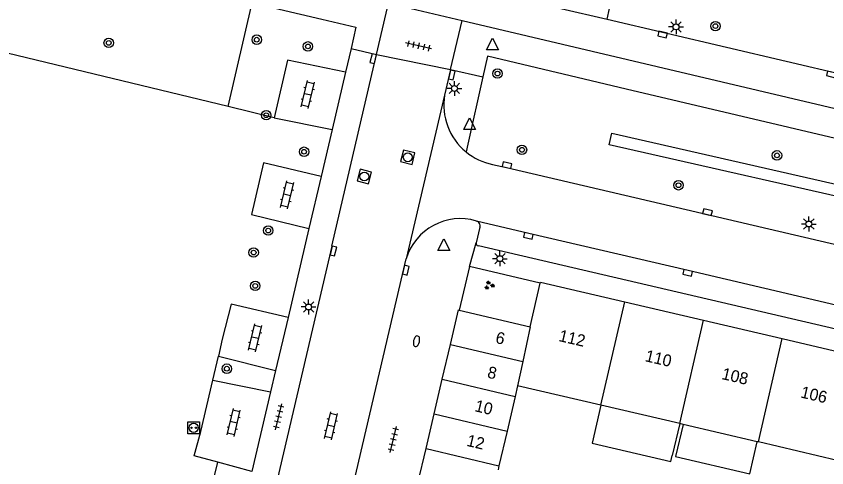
# Model space of a CAD drawing. Extents: x 128999 to 131010, y 395498 to 399007.
# Drawn here: x 130413.4 to 130481.9, y 398529.4 to 398567.5 of the extents above; entities that cross this region are included whole.
import ezdxf

# ---------------------------------------------------------------- set-up
doc = ezdxf.new("R2010")
doc.units = 0
for name, color, linetype in [('gg-anno-huisnummerreeks BGT', 7, 'Continuous'), ('gg-bbg-bijgebouw', 7, 'Continuous'), ('gg-bbg-gedigitaliseerde bebouwing', 7, 'Continuous'), ('gg-bbg-gedigitaliseerde bijgebouw', 7, 'Continuous'), ('gg-bbg-hoofdgebouw', 7, 'Continuous'), ('gg-bbg-luifel en loopbrug', 7, 'Continuous'), ('gg-bbg-tussenscheiding', 7, 'Continuous'), ('gg-knt-verharding', 7, 'Continuous'), ('gg-knt-verharding nz', 7, 'Continuous'), ('gt-grn-groengrens', 7, 'Continuous'), ('gt-grn-weggrens', 7, 'Continuous'), ('gt-symb-boom', 7, 'Continuous'), ('gt-symb-brandkraan', 7, 'Continuous'), ('gt-symb-groenvak', 7, 'Continuous'), ('gt-symb-klinker verharding', 7, 'Continuous'), ('gt-symb-kolk', 7, 'Continuous'), ('gt-symb-laadpunt elektrisch vervoer', 7, 'Continuous'), ('gt-symb-lichtmast', 7, 'Continuous'), ('gt-symb-rioolschacht', 7, 'Continuous'), ('gt-symb-tegel verharding', 7, 'Continuous'), ('gt-symb-waterafsluiter', 7, 'Continuous')]:
    doc.layers.add(name, color=color, linetype=linetype)

# ---------------------------------------------------------------- blocks, each defined once
blk = doc.blocks.new('gt0-BOOM')
at = {"layer": 'gt-symb-boom'}
for radius in [0.4, 0.2]:
    blk.add_circle((0, 0), radius, dxfattribs=at)
blk = doc.blocks.new('gt0-KL1')
at = {"layer": 'gt-symb-klinker verharding'}
for p, q in [((-1.15, 0.3), (1.15, 0.3)), ((-1, -0.3), (-1, 0.3)), ((-0.5, 0.3), (-0.5, 0.45)), ((0, -0.3), (0, 0.3)), ((0.5, 0.3), (0.5, 0.45)), ((1, -0.3), (1, 0.3)), ((-1.15, -0.3), (1.15, -0.3)), ((-0.5, -0.45), (-0.5, -0.3)), ((0.5, -0.45), (0.5, -0.3))]:
    blk.add_line(p, q, dxfattribs=at)
blk = doc.blocks.new('gt0-KOLK')
at = {"layer": 'gt-symb-kolk'}
blk.add_lwpolyline([(0, 0), (0.375, 0), (0.375, 0.4), (-0.375, 0.4), (-0.375, 0), (0, 0)], dxfattribs=at)
blk = doc.blocks.new('gt0-RS')
at = {"layer": 'gt-symb-rioolschacht'}
blk.add_lwpolyline([(-0.5, -0.5), (0.5, -0.5), (0.5, 0.5), (-0.5, 0.5)], close=True, dxfattribs=at)
blk.add_circle((0, 0), 0.375, dxfattribs=at)
blk = doc.blocks.new('gt0-WAFSL')
at = {"layer": 'gt-symb-waterafsluiter'}
for p, q in [((-0.5, -0.333), (0, 0.667)), ((0, 0.667), (0.5, -0.333)), ((0.5, -0.333), (-0.5, -0.333))]:
    blk.add_line(p, q, dxfattribs=at)
blk = doc.blocks.new('gt0-GRVAK')
at = {"layer": 'gt-symb-groenvak'}
for p, q in [((-0.11, 0.189), (-0.228, 0.24)), ((-0.182, 0.153), (0.088, 0.153)), ((-0.091, 0.211), (-0.156, 0.322)), ((-0.047, 0.214), (-0.047, 0.393)), ((-0.004, 0.211), (0.061, 0.322)), ((0.015, 0.189), (0.133, 0.24)), ((0.262, -0.052), (0.197, 0.059)), ((0.305, -0.049), (0.305, 0.13)), ((0.349, -0.052), (0.414, 0.059)), ((-0.245, -0.228), (-0.363, -0.177)), ((-0.318, -0.264), (-0.047, -0.264)), ((-0.226, -0.206), (-0.291, -0.095)), ((-0.183, -0.203), (-0.183, -0.024)), ((-0.139, -0.206), (-0.074, -0.095)), ((-0.12, -0.228), (-0.002, -0.177)), ((0.243, -0.074), (0.125, -0.023)), ((0.17, -0.11), (0.441, -0.11)), ((0.368, -0.074), (0.486, -0.023))]:
    blk.add_line(p, q, dxfattribs=at)
blk = doc.blocks.new('gt0-LMAST')
at = {"layer": 'gt-symb-lichtmast'}
for p, q in [((-0.182, 0.173), (-0.447, 0.438)), ((-0.005, 0.246), (-0.005, 0.621)), ((0.172, 0.173), (0.437, 0.438)), ((-0.255, -0.004), (-0.63, -0.004)), ((-0.182, -0.181), (-0.447, -0.446)), ((-0.005, -0.254), (-0.005, -0.629)), ((0.437, -0.446), (0.172, -0.181)), ((0.245, -0.004), (0.62, -0.004))]:
    blk.add_line(p, q, dxfattribs=at)
blk.add_circle((-0.005, -0.004), 0.25, dxfattribs=at)
blk = doc.blocks.new('gt0-LEV')
at = {"layer": 'gt-symb-laadpunt elektrisch vervoer'}
blk.add_lwpolyline([(-0.486, 0.501), (0.486, 0.501), (0.486, -0.499), (-0.486, -0.499)], close=True, dxfattribs=at)
for centre, radius in [((0, 0), 0.393), ((-0.186, 0), 0.0566), ((0.186, 0), 0.0566)]:
    blk.add_circle(centre, radius, dxfattribs=at)
blk = doc.blocks.new('gt0-TEG1')
at = {"layer": 'gt-symb-tegel verharding'}
for p, q in [((-1.125, 0), (1.125, 0)), ((-0.9, -0.25), (-0.9, 0.25)), ((-0.45, -0.25), (-0.45, 0.25)), ((0, -0.25), (0, 0.25)), ((0.45, -0.25), (0.45, 0.25)), ((0.9, -0.25), (0.9, 0.25))]:
    blk.add_line(p, q, dxfattribs=at)
blk = doc.blocks.new('gt0-BR')
at = {"layer": 'gt-symb-brandkraan'}
for centre, radius, start, end in [((-0.244, 0), 0.206, 107.56694, 252.43307), ((0.599, -2.664), 3, 106.89205, 107.56694), ((0, -0.691), 0.938, 73.10799, 106.89205), ((-0.599, -2.664), 3, 72.43309, 73.10799), ((0.244, 0), 0.206, 287.56695, 72.43309), ((0.599, 2.664), 3, 252.43307, 253.10797), ((0, 0.691), 0.938, 253.10797, 286.89206), ((-0.599, 2.664), 3, 286.89206, 287.56695)]:
    blk.add_arc(centre, radius, start, end, dxfattribs=at)

msp = doc.modelspace()

# ---------------------------------------------------------------- linework, layer by layer
at = {"layer": 'gg-bbg-bijgebouw'}
for p, q in [((130450.838, 398542.696), (130456.84, 398541.29)), ((130449.404, 398536.851), (130450.092, 398539.781)), ((130448.716, 398533.921), (130449.404, 398536.851)), ((130448.028, 398530.991), (130448.716, 398533.921))]:
    msp.add_line(p, q, dxfattribs=at)
for points in [[(130450.092, 398539.781), (130450.78, 398542.71), (130450.838, 398542.696)], [(130448.389, 398527.817), (130447.34, 398528.061), (130448.028, 398530.991)]]:
    msp.add_lwpolyline(points, dxfattribs=at)
at = {"layer": 'gg-bbg-gedigitaliseerde bebouwing'}
for p, q in [((130462.82, 398534.66), (130455.77, 398536.304)), ((130469.485, 398533.106), (130462.82, 398534.66)), ((130469.768, 398533.04), (130469.485, 398533.106)), ((130476.044, 398531.576), (130469.768, 398533.04)), ((130476.147, 398531.552), (130476.044, 398531.576)), ((130482.817, 398529.997), (130476.147, 398531.552))]:
    msp.add_line(p, q, dxfattribs=at)
at = {"layer": 'gg-bbg-gedigitaliseerde bijgebouw'}
for p, q in [((130455.77, 398536.304), (130455.561, 398535.406)), ((130455.561, 398535.406), (130454.879, 398532.475)), ((130454.879, 398532.475), (130454.197, 398529.543)), ((130454.197, 398529.543), (130454.114, 398529.185))]:
    msp.add_line(p, q, dxfattribs=at)
at = {"layer": 'gg-bbg-hoofdgebouw'}
for p, q in [((130456.84, 398541.29), (130457.694, 398544.991)), ((130464.839, 398543.398), (130471.505, 398541.844)), ((130471.505, 398541.844), (130478.147, 398540.296)), ((130478.147, 398540.296), (130484.863, 398538.73))]:
    msp.add_line(p, q, dxfattribs=at)
msp.add_lwpolyline([(130457.694, 398544.991), (130457.71, 398545.06), (130464.839, 398543.398)], dxfattribs=at)
at = {"layer": 'gg-bbg-luifel en loopbrug'}
msp.add_line((130469.485, 398533.106), (130468.854, 398530.398), dxfattribs=at)
for points in [[(130462.82, 398534.66), (130462.07, 398531.443), (130468.735, 398529.889), (130468.854, 398530.398)], [(130469.768, 398533.04), (130469.136, 398530.332), (130475.424, 398528.866), (130476.044, 398531.576)]]:
    msp.add_lwpolyline(points, dxfattribs=at)
at = {"layer": 'gg-bbg-tussenscheiding'}
for p, q in [((130462.82, 398534.66), (130464.839, 398543.398)), ((130469.485, 398533.106), (130471.505, 398541.844)), ((130456.84, 398541.29), (130456.208, 398538.346)), ((130450.092, 398539.781), (130456.208, 398538.346)), ((130476.147, 398531.552), (130478.147, 398540.296)), ((130456.208, 398538.346), (130455.77, 398536.304)), ((130449.404, 398536.851), (130455.561, 398535.406)), ((130448.716, 398533.921), (130454.879, 398532.475)), ((130448.028, 398530.991), (130454.197, 398529.543))]:
    msp.add_line(p, q, dxfattribs=at)
at = {"layer": 'gg-knt-verharding'}
for p, q in [((130440.481, 398572.685), (130463.345, 398567.296)), ((130463.345, 398567.296), (130464.541, 398572.853)), ((130433.328, 398568.689), (130439.217, 398567.305)), ((130444.846, 398568.661), (130451.07, 398567.193)), ((130463.345, 398567.296), (130521.3, 398553.666)), ((130441.678, 398564.821), (130441.213, 398562.814)), ((130440.065, 398548.117), (130443.836, 398564.322)), ((130443.836, 398564.322), (130450.101, 398563.029)), ((130441.213, 398562.814), (130440.079, 398557.977)), ((130450.101, 398563.029), (130449.594, 398560.881)), ((130452.829, 398562.418), (130451.554, 398556.723)), ((130435.188, 398558.963), (130440.079, 398557.977)), ((130440.079, 398557.977), (130439.147, 398554)), ((130451.554, 398556.723), (130451.409, 398556.075)), ((130439.147, 398554), (130438.113, 398549.591)), ((130438.113, 398549.591), (130436.354, 398542.086)), ((130452.583, 398549.701), (130452.264, 398548.392)), ((130440.065, 398548.117), (130435.465, 398528.476)), ((130562.566, 398522.451), (130452.452, 398548.124)), ((130440.809, 398523.454), (130446.342, 398547.047)), ((130451.7, 398546.374), (130450.838, 398542.696)), ((130457.694, 398544.991), (130451.7, 398546.374)), ((130436.354, 398542.086), (130435.302, 398537.6)), ((130430.782, 398540.255), (130430.457, 398538.799)), ((130430.457, 398538.799), (130435.302, 398537.6)), ((130435.302, 398537.6), (130434.879, 398535.795)), ((130429.979, 398536.769), (130434.879, 398535.795)), ((130434.879, 398535.795), (130433.299, 398529.058)), ((130433.299, 398529.058), (130430.4, 398529.837))]:
    msp.add_line(p, q, dxfattribs=at)
for points in [[(130439.217, 398567.305), (130442.096, 398566.628), (130441.678, 398564.821)], [(130451.07, 398567.193), (130537.03, 398546.93), (130653.387, 398519.64), (130660.012, 398518.041)], [(130441.213, 398562.814), (130436.308, 398563.817), (130435.188, 398558.963)], [(130518.59, 398540.414), (130520.488, 398548.302), (130464.957, 398561.375), (130453.223, 398564.175), (130452.829, 398562.418)], [(130439.147, 398554), (130434.268, 398555.159), (130433.264, 398550.79), (130438.113, 398549.591)], [(130453.648, 398555.014), (130454.841, 398554.753), (130515.277, 398540.637), (130518.416, 398539.916)], [(130436.354, 398542.086), (130431.54, 398543.2), (130430.782, 398540.255)], [(130430.4, 398529.837), (130428.4, 398530.374), (130428.968, 398532.445), (130429.979, 398536.769)]]:
    msp.add_lwpolyline(points, dxfattribs=at)
for centre, radius, start, end in [((130454.667, 398560.051), 5.14, 170.70647, 230.67191), ((130454.66, 398560.042), 5.128, 230.66637, 258.62368), ((130450.912, 398545.653), 4.778, 73.35116, 163.04189), ((130452.171, 398549.817), 0.428, 344.25989, 75.09007), ((130452.476, 398548.341), 0.218, 166.36021, 263.73854)]:
    msp.add_arc(centre, radius, start, end, dxfattribs=at)
at = {"layer": 'gg-knt-verharding nz'}
msp.add_lwpolyline([(130517.256, 398535.066), (130503.099, 398538.333), (130470.206, 398546.04), (130456.724, 398549.178), (130452.281, 398550.231)], dxfattribs=at)
at = {"layer": 'gt-grn-groengrens'}
for p, q in [((130431.299, 398559.901), (130433.328, 398568.689)), ((130431.299, 398559.901), (130410.604, 398564.89)), ((130435.188, 398558.963), (130431.299, 398559.901)), ((130429.979, 398536.769), (130430.457, 398538.799)), ((130417.869, 398476.382), (130430.4, 398529.837))]:
    msp.add_line(p, q, dxfattribs=at)
msp.add_lwpolyline([(130463.53, 398556.686), (130463.752, 398557.661), (130488.129, 398552.114), (130487.907, 398551.139), (130463.53, 398556.686)], dxfattribs=at)
at = {"layer": 'gt-grn-weggrens'}
for p, q in [((130443.836, 398564.322), (130444.846, 398568.661)), ((130450.101, 398563.029), (130451.07, 398567.193)), ((130441.678, 398564.821), (130443.836, 398564.322)), ((130450.101, 398563.029), (130452.829, 398562.418)), ((130449.594, 398560.881), (130446.342, 398547.047)), ((130451.7, 398546.374), (130452.264, 398548.392))]:
    msp.add_line(p, q, dxfattribs=at)

# ---------------------------------------------------------------- block references
at = {"layer": 'gt-symb-boom'}
for p in [(130472.507, 398566.707), (130433.704, 398565.563), (130421.182, 398565.294), (130454.072, 398562.695), (130434.505, 398559.178), (130437.708, 398556.092), (130456.142, 398556.25), (130477.715, 398555.784), (130469.383, 398553.252), (130434.677, 398549.429), (130433.442, 398547.567), (130433.577, 398544.751), (130431.174, 398537.747)]:
    msp.add_blockref('gt0-BOOM', p, dxfattribs=at)
at = {"layer": 'gt-symb-boom', "rotation": 168.46537934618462}
msp.add_blockref('gt0-BOOM', (130438.035, 398564.995), dxfattribs=at)
at = {"layer": 'gt-symb-brandkraan', "rotation": 76.82507339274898}
msp.add_blockref('gt0-BR', (130447.219, 398540.069), dxfattribs=at)
at = {"layer": 'gt-symb-groenvak'}
msp.add_blockref('gt0-GRVAK', (130453.365, 398544.793), dxfattribs=at)
at = {"layer": 'gt-symb-klinker verharding'}
for p, rotation in [((130438.026, 398560.928), 76.82507339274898), ((130436.28, 398552.438), 76.82507339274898), ((130433.571, 398540.354), 76.82507339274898), ((130431.754, 398533.201), 76.82507339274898), ((130439.995, 398532.909), 76.82507339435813)]:
    msp.add_blockref('gt0-KL1', p, dxfattribs=dict(at, rotation=rotation))
at = {"layer": 'gt-symb-kolk'}
for p, rotation in [((130468.079, 398566.194), 166.88085536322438), ((130443.759, 398563.907), 76.70041567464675), ((130450.01, 398562.621), -102.59095061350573), ((130482.364, 398562.825), 166.70041567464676), ((130454.841, 398554.753), -12.344999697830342), ((130471.793, 398550.788), -13.165197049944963), ((130456.724, 398549.178), 166.89348343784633), ((130439.993, 398547.748), -103.48012621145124), ((130446.126, 398546.122), -103.11914463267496), ((130470.206, 398546.04), 166.7936749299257)]:
    msp.add_blockref('gt0-KOLK', p, dxfattribs=dict(at, rotation=rotation))
at = {"layer": 'gt-symb-laadpunt elektrisch vervoer'}
msp.add_blockref('gt0-LEV', (130428.369, 398532.751), dxfattribs=at)
at = {"layer": 'gt-symb-lichtmast'}
for p in [(130469.18, 398566.646), (130450.43, 398561.445), (130480.415, 398549.983), (130454.282, 398547.052), (130438.095, 398542.97)]:
    msp.add_blockref('gt0-LMAST', p, dxfattribs=at)
at = {"layer": 'gt-symb-rioolschacht'}
for p, rotation in [((130446.479, 398555.622), -14.355785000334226), ((130442.808, 398553.994), -14.898187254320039)]:
    msp.add_blockref('gt0-RS', p, dxfattribs=dict(at, rotation=rotation))
at = {"layer": 'gt-symb-tegel verharding'}
for p, rotation in [((130447.39, 398565.039), 167.46497664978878), ((130435.561, 398533.687), 76.82507339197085), ((130445.261, 398531.753), 76.82507339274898)]:
    msp.add_blockref('gt0-TEG1', p, dxfattribs=dict(at, rotation=rotation))
at = {"layer": 'gt-symb-waterafsluiter'}
for p in [(130453.642, 398565.034), (130451.714, 398558.289), (130449.533, 398548.059)]:
    msp.add_blockref('gt0-WAFSL', p, dxfattribs=at)

# ---------------------------------------------------------------- texts
at = {"layer": 'gg-anno-huisnummerreeks BGT'}
for s, rotation, p in [('6', 346.8, (130453.838, 398539.933)), ('112', 346.9, (130459.193, 398540.093)), ('110', 346.9, (130466.497, 398538.39)), ('8', 346.8, (130453.15, 398537.004)), ('108', 346.9, (130472.975, 398536.88)), ('106', 346.9, (130479.653, 398535.323)), ('10', 346.8, (130452.084, 398534.162)), ('12', 346.8, (130451.396, 398531.232))]:
    msp.add_text(s, height=1, rotation=rotation, dxfattribs=at).set_placement(p)

doc.saveas('drawing.dxf')
